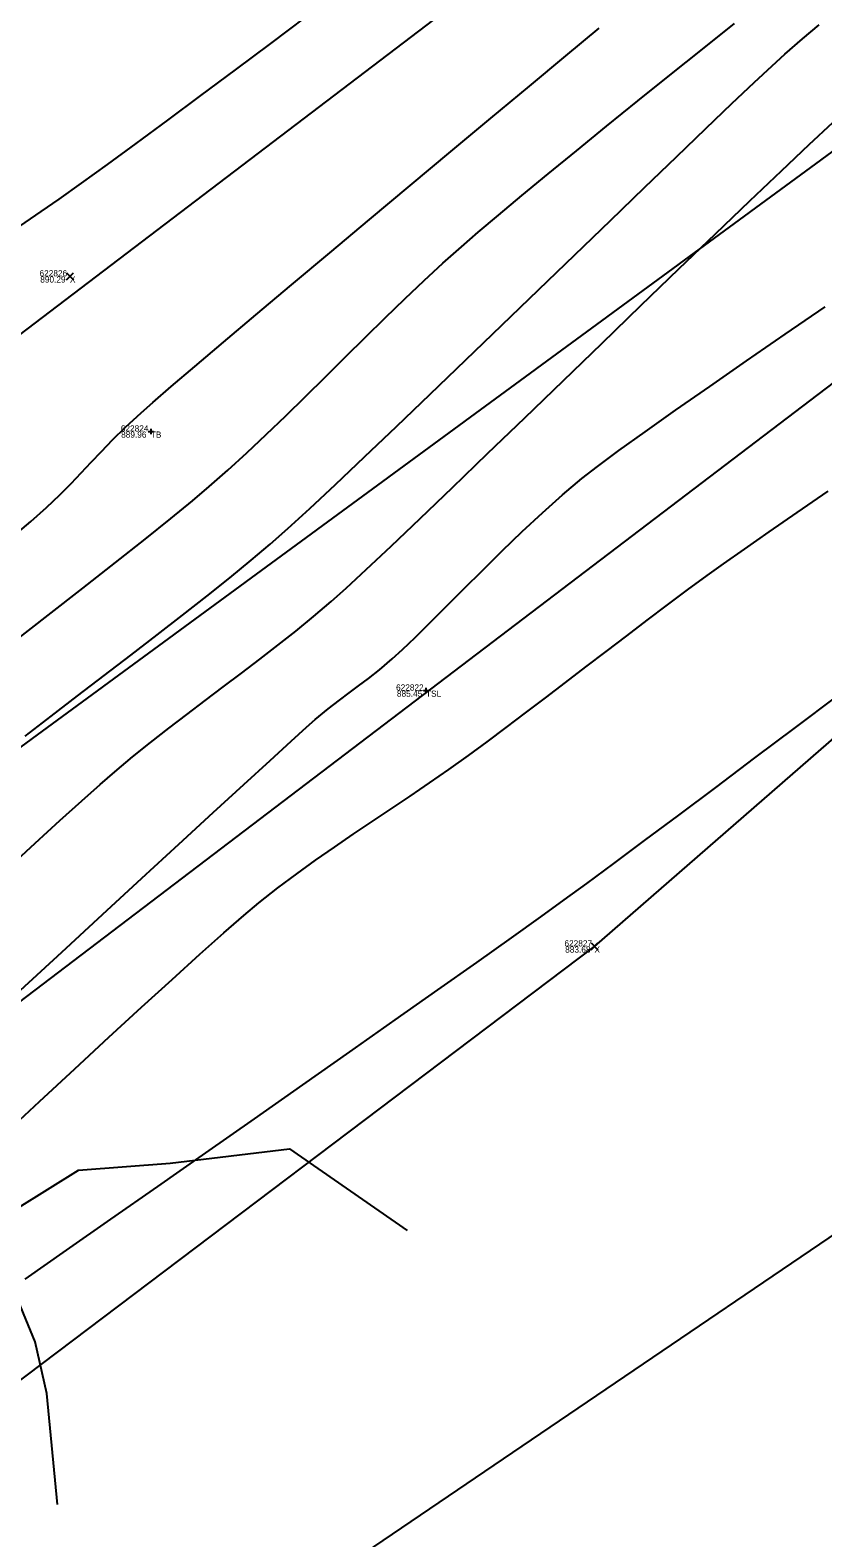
# Model space of a CAD drawing. Extents: x 1957117 to 1971063, y 701601 to 715861.
# Drawn here: x 1967719.1 to 1967763.9, y 710169.1 to 710254.3 of the extents above; entities that cross this region are included whole.
import ezdxf

# ---------------------------------------------------------------- set-up
doc = ezdxf.new("R2010")
doc.units = 0
for name, color, linetype in [('AP_X_Lights', 7, 'Continuous'), ('DT_X_Contour_Major', 7, 'Continuous'), ('DT_X_Contour_Minor', 7, 'Continuous'), ('DT_X_TIN_Hull', 7, 'Continuous'), ('GE_X_CL_20', 7, 'Continuous'), ('PV_P_Drive', 7, 'Continuous'), ('PV_P_Shoulder', 7, 'Continuous'), ('RS_Raster1', 7, 'Continuous'), ('RW_X_Esmt_RR', 7, 'Continuous'), ('RW_X_Fee_RW', 7, 'Continuous'), ('SC_Scratch1', 7, 'Continuous'), ('SC_Shading5', 7, 'Continuous'), ('VG_X_Tree_Line_Rt', 7, 'Continuous')]:
    doc.layers.add(name, color=color, linetype=linetype)

msp = doc.modelspace()

# ---------------------------------------------------------------- linework, layer by layer
at = {"layer": 'AP_X_Lights'}
for p, q in [((1967721.165, 710240.205), (1967721.553, 710240.595)), ((1967721.165, 710240.595), (1967721.553, 710240.205)), ((1967750.784, 710202.356), (1967751.172, 710202.746)), ((1967750.784, 710202.746), (1967751.172, 710202.356))]:
    msp.add_line(p, q, dxfattribs=at)
at = {"layer": 'DT_X_Contour_Major'}
for points in [[(1967734.674, 710255.055), (1967732.68, 710253.551), (1967730.692, 710252.06), (1967728.742, 710250.608), (1967726.863, 710249.218), (1967725.09, 710247.915), (1967723.456, 710246.723), (1967721.994, 710245.666), (1967720.738, 710244.77), (1967719.72, 710244.057), (1967718.515, 710243.245)], [(1967734.674, 710255.055), (1967732.68, 710253.551), (1967730.692, 710252.06), (1967728.742, 710250.608), (1967726.863, 710249.218), (1967725.09, 710247.915), (1967723.456, 710246.723), (1967721.994, 710245.666), (1967720.738, 710244.77), (1967719.72, 710244.057), (1967718.515, 710243.245)], [(1967718.416, 710225.924), (1967719.155, 710226.548), (1967720.039, 710227.348), (1967720.781, 710228.057), (1967721.422, 710228.701), (1967722, 710229.306), (1967722.558, 710229.9), (1967723.134, 710230.509), (1967723.769, 710231.159), (1967724.503, 710231.877), (1967725.377, 710232.69), (1967726.048, 710233.284), (1967727.076, 710234.172), (1967728.416, 710235.316), (1967730.025, 710236.681), (1967731.859, 710238.23), (1967733.874, 710239.927), (1967736.027, 710241.734), (1967738.272, 710243.615), (1967740.567, 710245.535), (1967742.868, 710247.455), (1967745.131, 710249.34), (1967747.311, 710251.153), (1967749.366, 710252.858), (1967751.25, 710254.417)], [(1967718.416, 710225.924), (1967719.155, 710226.548), (1967720.039, 710227.348), (1967720.781, 710228.057), (1967721.422, 710228.701), (1967722, 710229.306), (1967722.558, 710229.9), (1967723.134, 710230.509), (1967723.769, 710231.159), (1967724.503, 710231.877), (1967725.377, 710232.69), (1967726.048, 710233.284), (1967727.076, 710234.172), (1967728.416, 710235.316), (1967730.025, 710236.681), (1967731.859, 710238.23), (1967733.874, 710239.927), (1967736.027, 710241.734), (1967738.272, 710243.615), (1967740.567, 710245.535), (1967742.868, 710247.455), (1967745.131, 710249.34), (1967747.311, 710251.153), (1967749.366, 710252.858), (1967751.25, 710254.417)], [(1967717.666, 710191.953), (1967719.651, 710193.798), (1967721.629, 710195.632), (1967723.56, 710197.417), (1967725.407, 710199.116), (1967727.13, 710200.691), (1967728.693, 710202.105), (1967730.055, 710203.322), (1967731.179, 710204.304), (1967732.027, 710205.012), (1967733.099, 710205.855), (1967734.167, 710206.655), (1967735.231, 710207.423), (1967736.295, 710208.165), (1967737.359, 710208.89), (1967738.426, 710209.606), (1967739.498, 710210.322), (1967740.577, 710211.045), (1967741.665, 710211.784), (1967742.764, 710212.548), (1967743.875, 710213.344), (1967744.917, 710214.11), (1967745.989, 710214.91), (1967747.088, 710215.739), (1967748.207, 710216.59), (1967749.342, 710217.458), (1967750.489, 710218.336), (1967751.643, 710219.22), (1967752.798, 710220.103), (1967753.951, 710220.979), (1967755.097, 710221.842), (1967756.23, 710222.688), (1967757.346, 710223.509), (1967758.266, 710224.168), (1967759.442, 710224.994), (1967760.842, 710225.965), (1967762.433, 710227.062), (1967764.183, 710228.264)], [(1967717.666, 710191.953), (1967719.651, 710193.798), (1967721.629, 710195.632), (1967723.56, 710197.417), (1967725.407, 710199.116), (1967727.13, 710200.691), (1967728.693, 710202.105), (1967730.055, 710203.322), (1967731.179, 710204.304), (1967732.027, 710205.012), (1967733.099, 710205.855), (1967734.167, 710206.655), (1967735.231, 710207.423), (1967736.295, 710208.165), (1967737.359, 710208.89), (1967738.426, 710209.606), (1967739.498, 710210.322), (1967740.577, 710211.045), (1967741.665, 710211.784), (1967742.764, 710212.548), (1967743.875, 710213.344), (1967744.917, 710214.11), (1967745.989, 710214.91), (1967747.088, 710215.739), (1967748.207, 710216.59), (1967749.342, 710217.458), (1967750.489, 710218.336), (1967751.643, 710219.22), (1967752.798, 710220.103), (1967753.951, 710220.979), (1967755.097, 710221.842), (1967756.23, 710222.688), (1967757.346, 710223.509), (1967758.266, 710224.168), (1967759.442, 710224.994), (1967760.842, 710225.965), (1967762.433, 710227.062), (1967764.183, 710228.264)]]:
    msp.add_lwpolyline(points, dxfattribs=at)
at = {"layer": 'DT_X_Contour_Minor'}
for points in [[(1967718.076, 710219.663), (1967720.128, 710221.258), (1967722.092, 710222.792), (1967723.928, 710224.234), (1967725.6, 710225.557), (1967727.066, 710226.732), (1967728.29, 710227.73), (1967729.232, 710228.524), (1967730.276, 710229.449), (1967731.346, 710230.432), (1967732.438, 710231.462), (1967733.545, 710232.529), (1967734.665, 710233.624), (1967735.791, 710234.734), (1967736.919, 710235.85), (1967738.045, 710236.961), (1967739.163, 710238.056), (1967740.268, 710239.126), (1967741.357, 710240.16), (1967742.425, 710241.146), (1967743.465, 710242.076), (1967744.409, 710242.89), (1967745.557, 710243.86), (1967746.882, 710244.965), (1967748.358, 710246.184), (1967749.958, 710247.495), (1967751.656, 710248.877), (1967753.425, 710250.309), (1967755.238, 710251.769), (1967757.071, 710253.237), (1967758.894, 710254.69)], [(1967718.076, 710219.663), (1967720.128, 710221.258), (1967722.092, 710222.792), (1967723.928, 710224.234), (1967725.6, 710225.557), (1967727.066, 710226.732), (1967728.29, 710227.73), (1967729.232, 710228.524), (1967730.276, 710229.449), (1967731.346, 710230.432), (1967732.438, 710231.462), (1967733.545, 710232.529), (1967734.665, 710233.624), (1967735.791, 710234.734), (1967736.919, 710235.85), (1967738.045, 710236.961), (1967739.163, 710238.056), (1967740.268, 710239.126), (1967741.357, 710240.16), (1967742.425, 710241.146), (1967743.465, 710242.076), (1967744.409, 710242.89), (1967745.557, 710243.86), (1967746.882, 710244.965), (1967748.358, 710246.184), (1967749.958, 710247.495), (1967751.656, 710248.877), (1967753.425, 710250.309), (1967755.238, 710251.769), (1967757.071, 710253.237), (1967758.894, 710254.69)], [(1967718.826, 710214.429), (1967720.294, 710215.554), (1967721.793, 710216.699), (1967723.303, 710217.852), (1967724.807, 710219.003), (1967726.287, 710220.143), (1967727.724, 710221.259), (1967729.099, 710222.341), (1967730.395, 710223.379), (1967731.594, 710224.363), (1967732.676, 710225.281), (1967733.662, 710226.157), (1967734.9, 710227.292), (1967736.357, 710228.652), (1967737.999, 710230.203), (1967739.793, 710231.912), (1967741.706, 710233.743), (1967743.704, 710235.664), (1967745.753, 710237.639), (1967747.821, 710239.636), (1967749.874, 710241.62), (1967751.877, 710243.557), (1967753.799, 710245.413), (1967755.606, 710247.155), (1967757.263, 710248.747), (1967758.739, 710250.157), (1967759.998, 710251.349), (1967761.008, 710252.291), (1967761.736, 710252.948), (1967762.735, 710253.815), (1967763.67, 710254.615)], [(1967718.826, 710214.429), (1967720.294, 710215.554), (1967721.793, 710216.699), (1967723.303, 710217.852), (1967724.807, 710219.003), (1967726.287, 710220.143), (1967727.724, 710221.259), (1967729.099, 710222.341), (1967730.395, 710223.379), (1967731.594, 710224.363), (1967732.676, 710225.281), (1967733.662, 710226.157), (1967734.9, 710227.292), (1967736.357, 710228.652), (1967737.999, 710230.203), (1967739.793, 710231.912), (1967741.706, 710233.743), (1967743.704, 710235.664), (1967745.753, 710237.639), (1967747.821, 710239.636), (1967749.874, 710241.62), (1967751.877, 710243.557), (1967753.799, 710245.413), (1967755.606, 710247.155), (1967757.263, 710248.747), (1967758.739, 710250.157), (1967759.998, 710251.349), (1967761.008, 710252.291), (1967761.736, 710252.948), (1967762.735, 710253.815), (1967763.67, 710254.615)], [(1967717.867, 710206.972), (1967719.399, 710208.38), (1967720.795, 710209.656), (1967722.029, 710210.772), (1967723.072, 710211.702), (1967723.897, 710212.419), (1967724.903, 710213.257), (1967725.917, 710214.074), (1967726.938, 710214.874), (1967727.963, 710215.661), (1967728.992, 710216.44), (1967730.021, 710217.215), (1967731.05, 710217.991), (1967732.076, 710218.772), (1967733.098, 710219.563), (1967734.114, 710220.367), (1967735.122, 710221.191), (1967736.12, 710222.038), (1967736.95, 710222.78), (1967738.088, 710223.836), (1967739.497, 710225.164), (1967741.136, 710226.725), (1967742.965, 710228.479), (1967744.947, 710230.387), (1967747.041, 710232.407), (1967749.207, 710234.501), (1967751.407, 710236.628), (1967753.601, 710238.748), (1967755.75, 710240.822), (1967757.815, 710242.81), (1967759.755, 710244.672), (1967761.532, 710246.368), (1967763.106, 710247.857), (1967764.437, 710249.101)], [(1967717.867, 710206.972), (1967719.399, 710208.38), (1967720.795, 710209.656), (1967722.029, 710210.772), (1967723.072, 710211.702), (1967723.897, 710212.419), (1967724.903, 710213.257), (1967725.917, 710214.074), (1967726.938, 710214.874), (1967727.963, 710215.661), (1967728.992, 710216.44), (1967730.021, 710217.215), (1967731.05, 710217.991), (1967732.076, 710218.772), (1967733.098, 710219.563), (1967734.114, 710220.367), (1967735.122, 710221.191), (1967736.12, 710222.038), (1967736.95, 710222.78), (1967738.088, 710223.836), (1967739.497, 710225.164), (1967741.136, 710226.725), (1967742.965, 710228.479), (1967744.947, 710230.387), (1967747.041, 710232.407), (1967749.207, 710234.501), (1967751.407, 710236.628), (1967753.601, 710238.748), (1967755.75, 710240.822), (1967757.815, 710242.81), (1967759.755, 710244.672), (1967761.532, 710246.368), (1967763.106, 710247.857), (1967764.437, 710249.101)], [(1967718.561, 710200.078), (1967720.9, 710202.235), (1967723.2, 710204.356), (1967725.419, 710206.402), (1967727.517, 710208.334), (1967729.451, 710210.114), (1967731.18, 710211.703), (1967732.663, 710213.062), (1967733.857, 710214.153), (1967734.723, 710214.936), (1967735.217, 710215.373), (1967735.95, 710215.979), (1967736.573, 710216.466), (1967737.13, 710216.881), (1967737.664, 710217.274), (1967738.219, 710217.692), (1967738.838, 710218.182), (1967739.565, 710218.794), (1967740.143, 710219.321), (1967740.854, 710220.006), (1967741.68, 710220.824), (1967742.604, 710221.748), (1967743.606, 710222.752), (1967744.669, 710223.81), (1967745.775, 710224.895), (1967746.906, 710225.982), (1967748.044, 710227.043), (1967749.171, 710228.053), (1967750.269, 710228.986), (1967751.145, 710229.67), (1967752.347, 710230.559), (1967753.834, 710231.627), (1967755.561, 710232.846), (1967757.485, 710234.188), (1967759.564, 710235.628), (1967761.753, 710237.137), (1967764.01, 710238.689)], [(1967718.561, 710200.078), (1967720.9, 710202.235), (1967723.2, 710204.356), (1967725.419, 710206.402), (1967727.517, 710208.334), (1967729.451, 710210.114), (1967731.18, 710211.703), (1967732.663, 710213.062), (1967733.857, 710214.153), (1967734.723, 710214.936), (1967735.217, 710215.373), (1967735.95, 710215.979), (1967736.573, 710216.466), (1967737.13, 710216.881), (1967737.664, 710217.274), (1967738.219, 710217.692), (1967738.838, 710218.182), (1967739.565, 710218.794), (1967740.143, 710219.321), (1967740.854, 710220.006), (1967741.68, 710220.824), (1967742.604, 710221.748), (1967743.606, 710222.752), (1967744.669, 710223.81), (1967745.775, 710224.895), (1967746.906, 710225.982), (1967748.044, 710227.043), (1967749.171, 710228.053), (1967750.269, 710228.986), (1967751.145, 710229.67), (1967752.347, 710230.559), (1967753.834, 710231.627), (1967755.561, 710232.846), (1967757.485, 710234.188), (1967759.564, 710235.628), (1967761.753, 710237.137), (1967764.01, 710238.689)], [(1967764.672, 710216.695), (1967762.321, 710214.923), (1967760.024, 710213.196), (1967757.814, 710211.537), (1967755.726, 710209.973), (1967753.792, 710208.53), (1967752.046, 710207.232), (1967750.522, 710206.104), (1967749.252, 710205.174), (1967747.935, 710204.222), (1967746.276, 710203.037), (1967744.321, 710201.649), (1967742.119, 710200.093), (1967739.715, 710198.399), (1967737.155, 710196.6), (1967734.487, 710194.727), (1967731.757, 710192.814), (1967729.011, 710190.891), (1967726.297, 710188.992), (1967723.66, 710187.148), (1967721.147, 710185.392), (1967718.806, 710183.755)], [(1967764.672, 710216.695), (1967762.321, 710214.923), (1967760.024, 710213.196), (1967757.814, 710211.537), (1967755.726, 710209.973), (1967753.792, 710208.53), (1967752.046, 710207.232), (1967750.522, 710206.104), (1967749.252, 710205.174), (1967747.935, 710204.222), (1967746.276, 710203.037), (1967744.321, 710201.649), (1967742.119, 710200.093), (1967739.715, 710198.399), (1967737.155, 710196.6), (1967734.487, 710194.727), (1967731.757, 710192.814), (1967729.011, 710190.891), (1967726.297, 710188.992), (1967723.66, 710187.148), (1967721.147, 710185.392), (1967718.806, 710183.755)]]:
    msp.add_lwpolyline(points, dxfattribs=at)
at = {"layer": 'DT_X_TIN_Hull'}
msp.add_lwpolyline([(1967085.547, 709715.349), (1967125.288, 709742.888), (1967201.922, 709789.858), (1967241.236, 709818.165), (1967322.211, 709876.642), (1967362.318, 709905.771), (1967392.475, 709930.269), (1967431.715, 709958.84), (1967471.128, 709988.987), (1967511.322, 710018.762), (1967554.325, 710051.667), (1967587.708, 710083.338), (1967628.088, 710112.408), (1967711.181, 710172.474), (1967750.978, 710202.551), (1967790.701, 710237.171), (1967830.563, 710265.437)], dxfattribs=at)
at = {"layer": 'GE_X_CL_20'}
msp.add_lwpolyline([(1968438.508, 710785.011), (1967254.18, 709883.777)], dxfattribs=at)
at = {"layer": 'PV_P_Drive'}
for p, q in [((1967725.925, 710231.784), (1967725.925, 710231.492)), ((1967725.779, 710231.638), (1967726.071, 710231.638)), ((1967725.925, 710231.638), (1967725.925, 710231.638)), ((1967741.32, 710217.004), (1967741.612, 710217.004)), ((1967741.466, 710217.15), (1967741.466, 710216.858)), ((1967741.466, 710217.004), (1967741.466, 710217.004))]:
    msp.add_line(p, q, dxfattribs=at)
at = {"layer": 'RW_X_Esmt_RR'}
msp.add_line((1967272.347, 709859.903), (1968456.675, 710761.138), dxfattribs=at)
at = {"layer": 'RW_X_Fee_RW'}
for points in [[(1963881.046, 707276.431), (1964172.578, 707701.964), (1964668.324, 708419.582), (1964735.207, 708501.875), (1964966.496, 708718.802), (1965107.468, 708816.338), (1965585.552, 709094.216), (1966091.861, 709326.705), (1966247.281, 709386.816), (1966633.174, 709551.737), (1966943.202, 709670.565), (1967172.032, 709812.662), (1967935.697, 710373.174), (1968346.714, 710683.963), (1968484.345, 710796.182), (1968743.632, 711067.038), (1968903.937, 711275.819), (1969041.222, 711501.316), (1969638.166, 712572.015), (1970019.077, 713196.718)], [(1967116.29, 709739.43), (1967383.14, 709927.52), (1967553.25, 710042.89), (1967829.55, 710230.43), (1968162.2, 710466.8), (1968517.84, 710753.6), (1968558.27, 710789.51), (1968630.48, 710856.95), (1968698.82, 710928.17), (1968731.45, 710965.15), (1968773.33, 711015.85), (1968804.61, 711056.38), (1968853.86, 711125.52), (1968913.61, 711220.63), (1968967.08, 711305.76), (1969517.7, 712248.37), (1969788.18, 712707.53), (1969960.82, 712983.76)]]:
    msp.add_lwpolyline(points, dxfattribs=at)
at = {"layer": 'SC_Shading5'}
for points in [[(1963589.678, 706586.994), (1963626.625, 706689.548), (1963651.76, 706746.832), (1963668.09, 706778.596), (1963682.768, 706805.402), (1963734.424, 706911.594), (1963826.849, 707116.717), (1963877.258, 707215.645), (1963964.981, 707354.472), (1964070.526, 707509.355), (1964132.574, 707601.994), (1964163.9, 707642.169), (1964191.2, 707685.167), (1964278.98, 707807.131), (1964326.11, 707874.364), (1964396.427, 707968.962), (1964508.519, 708133.679), (1964655.588, 708336.552), (1964745.319, 708429.172), (1964840.327, 708522.317), (1964988.178, 708660.245), (1965089.796, 708739.041), (1965251.743, 708835.216), (1965415.807, 708922.048), (1965866.2, 709149.38), (1966173.543, 709294.131), (1966283.627, 709338.196), (1966534.003, 709419.214), (1966689.084, 709471.266), (1967008.468, 709641.817), (1967166.677, 709750.124), (1967422.113, 709931.083), (1967818.707, 710198.831), (1968187.021, 710459.852), (1968360.589, 710592.493), (1968496.543, 710707.847), (1968606.427, 710809.378), (1968733.391, 710937.091), (1968807.28, 711025.4), (1968843.008, 711077.094), (1968863.233, 711106.099), (1968909.747, 711171.311), (1968974.133, 711279.559), (1969130.932, 711546.915), (1969247.433, 711744.686), (1969402.714, 712016.424), (1969505.287, 712191.789), (1969666.311, 712460.805), (1969771.586, 712639.896), (1969880.058, 712820.917), (1969964.994, 712955.706), (1969990.005, 713000.084), (1970030.065, 713068.479)], [(1963609.915, 706579.703), (1963646.615, 706681.572), (1963671.193, 706737.585), (1963687.092, 706768.511), (1963701.884, 706795.526), (1963753.906, 706902.469), (1963846.249, 707107.41), (1963895.973, 707204.994), (1963982.966, 707342.667), (1964088.35, 707497.312), (1964150.015, 707589.379), (1964181.502, 707629.761), (1964209.024, 707673.109), (1964296.517, 707794.674), (1964343.552, 707861.772), (1964413.958, 707956.489), (1964526.123, 708121.313), (1964672.104, 708322.686), (1964760.576, 708414.006), (1964855.195, 708506.77), (1965002.134, 708643.847), (1965101.925, 708721.226), (1965262.272, 708816.451), (1965425.685, 708902.939), (1965875.63, 709130.044), (1966182.13, 709274.398), (1966290.944, 709317.954), (1966540.737, 709398.785), (1966697.632, 709451.445), (1967019.644, 709623.399), (1967178.971, 709732.471), (1967434.35, 709913.39), (1967830.945, 710181.14), (1968199.774, 710442.525), (1968374.086, 710575.735), (1968510.806, 710691.739), (1968621.36, 710793.889), (1968749.296, 710922.58), (1968824.413, 711012.355), (1968860.678, 711064.827), (1968880.812, 711093.701), (1968927.778, 711159.547), (1968992.655, 711268.62), (1969149.476, 711536.015), (1969266.039, 711733.891), (1969421.336, 712005.657), (1969523.8, 712180.835), (1969684.812, 712449.831), (1969790.084, 712628.917), (1969898.385, 712809.653), (1969983.474, 712944.685), (1970008.657, 712989.367), (1970048.626, 713057.607)]]:
    msp.add_spline(points, degree=3, dxfattribs=at)
at = {"layer": 'VG_X_Tree_Line_Rt'}
msp.add_lwpolyline([(1967720.653, 710171.024), (1967720.059, 710177.288), (1967719.399, 710180.219), (1967718.048, 710183.508), (1967718.336, 710187.737), (1967721.852, 710189.915), (1967727.02, 710190.301), (1967733.767, 710191.122), (1967740.409, 710186.505)], dxfattribs=at)

# ---------------------------------------------------------------- texts
at = {"layer": 'PV_P_Shoulder'}
for s, p in [('890.29', (1967719.684, 710240.05)), ('889.96', (1967724.252, 710231.288)), ('885.45', (1967739.824, 710216.654)), ('883.68', (1967749.325, 710202.201))]:
    msp.add_text(s, height=0.35, dxfattribs=at).set_placement(p)
at = {"layer": 'RS_Raster1'}
for s, p in [('622826', (1967719.642, 710240.4)), ('622824', (1967724.233, 710231.638)), ('622822', (1967739.774, 710217.004)), ('622827', (1967749.283, 710202.551))]:
    msp.add_text(s, height=0.35, dxfattribs=at).set_placement(p)
at = {"layer": 'SC_Scratch1'}
for s, p in [('X', (1967721.359, 710240.05)), ('TB', (1967725.925, 710231.288)), ('TSL', (1967741.466, 710216.654)), ('X', (1967750.978, 710202.201))]:
    msp.add_text(s, height=0.35, dxfattribs=at).set_placement(p)

doc.saveas('drawing.dxf')
